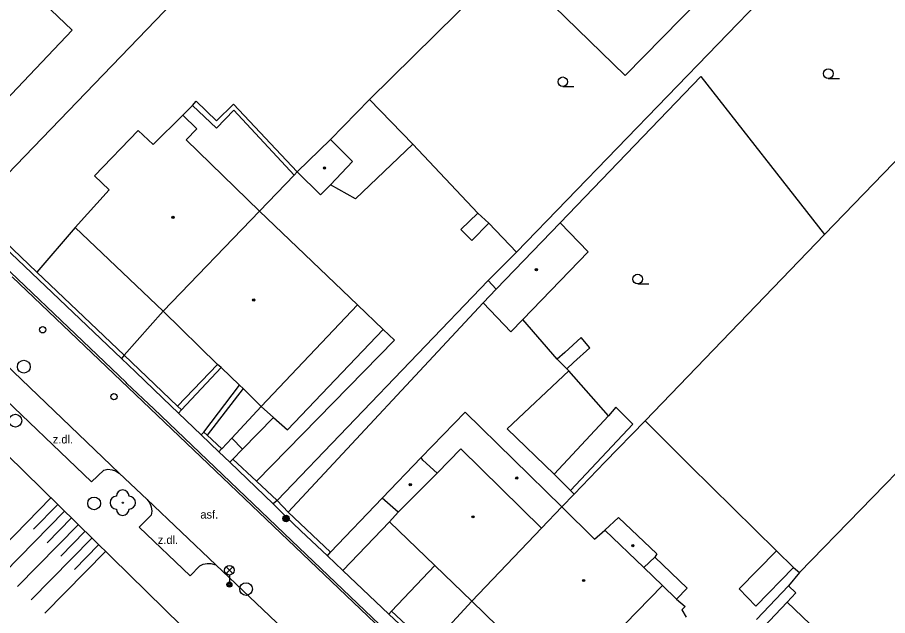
# Model space of a CAD drawing. Extents: x -598233 to -596890, y -1157848 to -1156431.
# Drawn here: x -598192.5 to -598124.2, y -1157074.8 to -1157027.8 of the extents above; entities that cross this region are included whole.
import ezdxf

# ---------------------------------------------------------------- set-up
doc = ezdxf.new("R2010")
doc.units = 0
for name, color, linetype in [('Level 10', 7, 'Continuous'), ('Level 11', 7, 'Continuous'), ('Level 14', 7, 'Continuous'), ('Level 15', 7, 'Continuous'), ('Level 22', 7, 'Continuous'), ('Level 25', 7, 'Continuous'), ('Level 27', 7, 'Continuous'), ('Level 28', 7, 'Continuous'), ('Level 33', 7, 'Continuous'), ('Level 36', 7, 'Continuous'), ('Level 39', 7, 'Continuous'), ('Level 40', 7, 'Continuous'), ('Level 5', 7, 'Continuous'), ('Level 7', 7, 'Continuous'), ('Level 8', 7, 'Continuous')]:
    doc.layers.add(name, color=color, linetype=linetype)

msp = doc.modelspace()

# ---------------------------------------------------------------- linework, layer by layer
at = {"layer": 'Level 10'}
for points in [[(-598162.11, -1157077.54), (-598192.89, -1157048.17)], [(-598194.1, -1157054.39), (-598184.5, -1157063.57)], [(-598184.5, -1157063.57), (-598182.29, -1157065.65)], [(-598182.29, -1157065.65), (-598176.9, -1157070.78)], [(-598176.9, -1157070.78), (-598165.81, -1157081.34)]]:
    msp.add_lwpolyline(points, dxfattribs=at)
at = {"layer": 'Level 11'}
for points in [[(-598119.12, -1157118.36), (-598170.97, -1157068.86), (-598181.78, -1157058.53), (-598183.88, -1157056.53), (-598183.95, -1157056.46), (-598223.15, -1157019.07), (-598232.8901, -1157009.7438)], [(-598151.08, -1157020.6599), (-598164.84, -1157034.23)], [(-598191.54, -1157025.57), (-598188.19, -1157028.79)], [(-598115.98, -1157031.27), (-598129.11, -1157044.84)], [(-598149.87, -1157043.92), (-598138.82, -1157032.43), (-598129.11, -1157044.84)], [(-598178.73, -1157034.7), (-598178.45, -1157034.38), (-598176.86, -1157035.92), (-598175.51, -1157034.6), (-598170.52, -1157039.93)], [(-598164.84, -1157034.23), (-598167.89, -1157037.39)], [(-598164.84, -1157034.23), (-598161.43, -1157037.74)], [(-598179.5, -1157035.4699), (-598178.73, -1157034.7)], [(-598178.73, -1157034.7), (-598176.85, -1157036.48), (-598175.49, -1157035.08), (-598170.74, -1157040.18)], [(-598161.43, -1157037.74), (-598165.93, -1157042.04), (-598167.89, -1157040.93)], [(-598161.43, -1157037.74), (-598156.32, -1157043.1599)], [(-598170.52, -1157039.93), (-598170.74, -1157040.18)], [(-598170.74, -1157040.18), (-598173.48, -1157043)], [(-598155.48, -1157043.96), (-598156.79, -1157045.31), (-598157.67, -1157044.46), (-598156.32, -1157043.1599)], [(-598156.32, -1157043.1599), (-598155.48, -1157043.96)], [(-598155.48, -1157043.96), (-598153.3, -1157046.2199)], [(-598187.95, -1157044.29), (-598190.96, -1157047.81)], [(-598129.11, -1157044.84), (-598143.19, -1157059.48)], [(-598107.13, -1157046.77), (-598131.06, -1157071.39)], [(-598155.52, -1157048.45), (-598154.89, -1157049.13)], [(-598155.9099, -1157050.2199), (-598171.23, -1157066.64)], [(-598173.35, -1157058.36), (-598172.38, -1157059.21), (-598171.28, -1157060.17), (-598163.76, -1157052.3), (-598165.78, -1157050.37)], [(-598150.09, -1157054.63), (-598152.8, -1157051.52)], [(-598163.76, -1157052.3), (-598162.88, -1157053.15), (-598173.72, -1157064.2)], [(-598149.35, -1157055.4), (-598148.81, -1157054.88), (-598147.53, -1157053.73), (-598148.21, -1157052.92), (-598149.5, -1157054.1), (-598150.09, -1157054.63)], [(-598194.1, -1157054.39), (-598193.83, -1157054.7199), (-598193.7, -1157055.05), (-598193.6599, -1157055.37), (-598193.71, -1157055.7199), (-598194.62, -1157056.68), (-598186.6599, -1157064.27), (-598185.71, -1157063.34), (-598185.38, -1157063.28), (-598185.05, -1157063.32), (-598184.78, -1157063.4), (-598184.5, -1157063.57)], [(-598179.92, -1157058.31), (-598176.76, -1157055.05)], [(-598150.09, -1157054.63), (-598149.35, -1157055.4)], [(-598176.49, -1157055.28), (-598179.61, -1157058.61)], [(-598149.19, -1157055.54), (-598154.03, -1157060.1), (-598150.34, -1157063.65)], [(-598149.19, -1157055.54), (-598149.35, -1157055.4)], [(-598146.08, -1157059.09), (-598149.19, -1157055.54)], [(-598177.85, -1157060.35), (-598175.04, -1157056.68)], [(-598174.77, -1157056.94), (-598177.58, -1157060.6)], [(-598175.6599, -1157060.83), (-598173.35, -1157058.36)], [(-598149.06, -1157064.95), (-598144.17, -1157059.74), (-598145.5, -1157058.4099), (-598146.08, -1157059.09)], [(-598172.38, -1157059.21), (-598174.81, -1157061.71)], [(-598150.34, -1157063.65), (-598146.08, -1157059.09)], [(-598146.37, -1157062.73), (-598143.19, -1157059.48)], [(-598143.19, -1157059.48), (-598139.69, -1157062.9699)], [(-598176.44, -1157061.6599), (-598175.6599, -1157060.83)], [(-598174.81, -1157061.71), (-598175.6599, -1157060.83)], [(-598174.81, -1157061.71), (-598175.56, -1157062.48)], [(-598146.37, -1157062.73), (-598148.77, -1157065.24)], [(-598139.69, -1157062.9699), (-598132.87, -1157069.67)], [(-598149.06, -1157064.95), (-598150.34, -1157063.65)], [(-598148.77, -1157065.24), (-598149.73, -1157066.23)], [(-598148.77, -1157065.24), (-598149.06, -1157064.95)], [(-598182.29, -1157065.65), (-598182.09, -1157065.93), (-598181.98, -1157066.2199), (-598181.93, -1157066.57), (-598181.9699, -1157066.87), (-598182.92, -1157067.81), (-598178.93, -1157071.63), (-598178.17, -1157070.85), (-598177.89, -1157070.73), (-598177.59, -1157070.67), (-598177.3, -1157070.68), (-598176.9, -1157070.78)], [(-598167.9099, -1157069.79), (-598163.84, -1157065.54)], [(-598166.92, -1157071.23), (-598163.28, -1157067.39)], [(-598131.54, -1157070.98), (-598134.5, -1157074.03), (-598135.8, -1157072.67), (-598132.87, -1157069.67)], [(-598132.87, -1157069.67), (-598131.54, -1157070.98)], [(-598142.42, -1157070.17), (-598139.89, -1157072.6), (-598140.7199, -1157073.48)], [(-598163.1, -1157074.43), (-598159.7, -1157070.84)], [(-598131.06, -1157071.39), (-598131.93, -1157072.42)], [(-598131.54, -1157070.98), (-598131.06, -1157071.39)], [(-598131.93, -1157072.42), (-598131.37, -1157072.98), (-598132.05, -1157073.71)], [(-598133.89, -1157075.68), (-598132.05, -1157073.71)], [(-598132.05, -1157073.71), (-598121.87, -1157083.46), (-598121.14, -1157084.17)]]:
    msp.add_lwpolyline(points, dxfattribs=at)
at = {"layer": 'Level 14'}
msp.add_lwpolyline([(-598232.8901, -1157028.2912), (-598230.67, -1157030.62), (-598226.53, -1157034.9699), (-598217.31, -1157044.64), (-598213.17, -1157048.99), (-598207.18, -1157055.27), (-598194.7, -1157060.77), (-598176.86, -1157078.27), (-598172.4699, -1157082.89), (-598166.27, -1157089.42), (-598160.4699, -1157095.53)], dxfattribs=at)
at = {"layer": 'Level 15'}
for points in [[(-598189.85, -1157065.52), (-598194.6, -1157070.36)], [(-598189.32, -1157066.05), (-598191.2199, -1157067.98)], [(-598188.78, -1157066.57), (-598193.53, -1157071.42)], [(-598188.25, -1157067.1), (-598190.15, -1157069.04)], [(-598187.71, -1157067.63), (-598192.4699, -1157072.4699)], [(-598186.64, -1157068.68), (-598191.4, -1157073.52)], [(-598187.18, -1157068.15), (-598189.08, -1157070.09)], [(-598186.11, -1157069.2), (-598188.01, -1157071.14)], [(-598185.57, -1157069.73), (-598190.33, -1157074.58)]]:
    msp.add_lwpolyline(points, dxfattribs=at)
at = {"layer": 'Level 22'}
msp.add_circle((-598184.21, -1157065.9), 0.05, dxfattribs=at)
for centre, start, end in [((-598184.21, -1157065.4), 0, 180), ((-598184.71, -1157065.9), 90, 270), ((-598183.71, -1157065.9), 270, 90), ((-598184.21, -1157066.4), 180, 0)]:
    msp.add_arc(centre, 0.5, start, end, dxfattribs=at)
at = {"layer": 'Level 25'}
for radius in [0.25, 0.2, 0.15, 0.1, 0.05]:
    msp.add_circle((-598171.39, -1157067.14), radius, dxfattribs=at)
at = {"layer": 'Level 27'}
for centre in [(-598191.98, -1157055.2199), (-598192.64, -1157059.46), (-598186.46, -1157065.96), (-598174.53, -1157072.68)]:
    msp.add_circle(centre, 0.5, dxfattribs=at)
at = {"layer": 'Level 28'}
for centre in [(-598190.5, -1157052.32), (-598184.9, -1157057.57)]:
    msp.add_circle(centre, 0.25, dxfattribs=at)
at = {"layer": 'Level 33'}
for p, q in [((-598176.105, -1157071.47), (-598175.575, -1157070.94)), ((-598176.105, -1157070.94), (-598175.575, -1157071.47)), ((-598175.84, -1157071.58), (-598175.84, -1157072.33))]:
    msp.add_line(p, q, dxfattribs=at)
for centre, radius in [((-598175.84, -1157071.205), 0.375), ((-598175.84, -1157072.33), 0.2), ((-598175.84, -1157072.33), 0.1445), ((-598175.84, -1157072.33), 0.0876)]:
    msp.add_circle(centre, radius, dxfattribs=at)
at = {"layer": 'Level 36'}
for p, q in [((-598149.6599, -1157033.225), (-598148.7849, -1157033.225)), ((-598128.81, -1157032.585), (-598127.935, -1157032.585)), ((-598143.78, -1157048.715), (-598142.905, -1157048.715))]:
    msp.add_line(p, q, dxfattribs=at)
for centre in [(-598128.8101, -1157032.2099), (-598149.66, -1157032.8499), (-598143.7801, -1157048.3399)]:
    msp.add_circle(centre, 0.375, dxfattribs=at)
at = {"layer": 'Level 39'}
for centre, radius in [((-598168.37, -1157039.63), 0.09), ((-598168.37, -1157039.63), 0.0398), ((-598180.27, -1157043.5), 0.09), ((-598180.27, -1157043.5), 0.0398), ((-598151.73, -1157047.6), 0.09), ((-598151.73, -1157047.6), 0.0398), ((-598173.93, -1157049.99), 0.09), ((-598173.93, -1157049.99), 0.0398), ((-598153.27, -1157063.96), 0.09), ((-598153.27, -1157063.96), 0.0398), ((-598161.64, -1157064.48), 0.09), ((-598161.64, -1157064.48), 0.0398), ((-598156.7199, -1157067.01), 0.09), ((-598156.7199, -1157067.01), 0.0398), ((-598144.1599, -1157069.27), 0.09), ((-598144.1599, -1157069.27), 0.0398), ((-598148.03, -1157072.01), 0.09), ((-598148.03, -1157072.01), 0.0398)]:
    msp.add_circle(centre, radius, dxfattribs=at)
at = {"layer": 'Level 5'}
for points in [[(-598144.77, -1157032.35), (-598135.93, -1157023.35)], [(-598151.31, -1157025.98), (-598144.77, -1157032.35)], [(-598188.19, -1157028.79), (-598195.85, -1157036.86)], [(-598181.82, -1157037.78), (-598179.5, -1157035.4699)], [(-598179.5, -1157035.4699), (-598178.39, -1157036.55)], [(-598186.42, -1157040.24), (-598183, -1157036.67)], [(-598183, -1157036.67), (-598181.82, -1157037.78)], [(-598178.39, -1157036.55), (-598179.24, -1157037.4)], [(-598179.24, -1157037.4), (-598173.48, -1157043)], [(-598170.52, -1157039.93), (-598167.89, -1157037.39)], [(-598167.89, -1157037.39), (-598166.18, -1157039.1)], [(-598166.18, -1157039.1), (-598167.89, -1157040.93)], [(-598168.69, -1157041.7199), (-598170.52, -1157039.93)], [(-598185.27, -1157041.33), (-598186.42, -1157040.24)], [(-598187.95, -1157044.29), (-598185.27, -1157041.33)], [(-598167.89, -1157040.93), (-598168.69, -1157041.7199)], [(-598173.48, -1157043), (-598181.03, -1157050.86)], [(-598173.48, -1157043), (-598165.78, -1157050.37)], [(-598154.89, -1157049.13), (-598149.87, -1157043.92)], [(-598149.87, -1157043.92), (-598147.68, -1157046.2)], [(-598181.03, -1157050.86), (-598187.95, -1157044.29)], [(-598147.68, -1157046.2), (-598152.8, -1157051.52)], [(-598155.9099, -1157050.2199), (-598154.89, -1157049.13)], [(-598153.74, -1157052.49), (-598155.9099, -1157050.2199)], [(-598176.76, -1157055.05), (-598181.03, -1157050.86)], [(-598165.78, -1157050.37), (-598173.35, -1157058.36)], [(-598152.8, -1157051.52), (-598153.74, -1157052.49)], [(-598176.49, -1157055.28), (-598176.76, -1157055.05)], [(-598175.04, -1157056.68), (-598176.49, -1157055.28)], [(-598174.77, -1157056.94), (-598175.04, -1157056.68)], [(-598173.35, -1157058.36), (-598174.77, -1157056.94)], [(-598160.77, -1157062.36), (-598157.32, -1157058.79)], [(-598157.32, -1157058.79), (-598149.73, -1157066.23)], [(-598159.53, -1157063.58), (-598157.67, -1157061.6599)], [(-598157.67, -1157061.6599), (-598151.32, -1157067.89)], [(-598163.84, -1157065.54), (-598160.77, -1157062.36)], [(-598160.64, -1157062.55), (-598160.77, -1157062.36)], [(-598159.53, -1157063.58), (-598160.64, -1157062.55)], [(-598162.59, -1157066.64), (-598159.53, -1157063.58)], [(-598162.59, -1157066.64), (-598163.84, -1157065.54)], [(-598163.28, -1157067.39), (-598162.59, -1157066.64)], [(-598151.32, -1157067.89), (-598149.73, -1157066.23)], [(-598149.73, -1157066.23), (-598147.1599, -1157068.76)], [(-598159.7, -1157070.84), (-598163.28, -1157067.39)], [(-598146.37, -1157068.05), (-598145.28, -1157067.05)], [(-598145.28, -1157067.05), (-598142.27, -1157069.9099)], [(-598151.32, -1157067.89), (-598156.81, -1157073.62)], [(-598147.1599, -1157068.76), (-598146.37, -1157068.05)], [(-598146.37, -1157068.05), (-598143.3, -1157071)], [(-598142.27, -1157069.9099), (-598142.42, -1157070.17)], [(-598142.42, -1157070.17), (-598143.3, -1157071)], [(-598156.81, -1157073.62), (-598159.7, -1157070.84)], [(-598143.3, -1157071), (-598141.84, -1157072.4099)], [(-598141.84, -1157072.4099), (-598149.73, -1157080.51)], [(-598141.84, -1157072.4099), (-598140.7199, -1157073.48)], [(-598140.7199, -1157073.48), (-598140.06, -1157074.06)], [(-598149.73, -1157080.51), (-598156.81, -1157073.62)], [(-598140.06, -1157074.06), (-598140.31, -1157074.31)], [(-598140.31, -1157074.31), (-598139.96, -1157074.88)]]:
    msp.add_lwpolyline(points, dxfattribs=at)
at = {"layer": 'Level 7'}
for points in [[(-598178.9, -1157025.17), (-598196.05, -1157042.96)], [(-598133.54, -1157025.78), (-598153.3, -1157046.2199)], [(-598184.32, -1157054.57), (-598196.28, -1157043.23)], [(-598196.05, -1157042.96), (-598190.96, -1157047.81), (-598184.11, -1157054.32)], [(-598153.3, -1157046.2199), (-598155.52, -1157048.45)], [(-598155.52, -1157048.45), (-598172.08, -1157065.74)], [(-598181.03, -1157050.86), (-598184.11, -1157054.32)], [(-598184.11, -1157054.32), (-598184.32, -1157054.57)], [(-598179.92, -1157058.31), (-598184.11, -1157054.32)], [(-598179.84, -1157058.86), (-598181.06, -1157057.7), (-598183.21, -1157055.63), (-598184.32, -1157054.57)], [(-598179.61, -1157058.61), (-598179.92, -1157058.31)], [(-598179.84, -1157058.86), (-598179.61, -1157058.61)], [(-598178.06, -1157060.57), (-598177.85, -1157060.35)], [(-598176.67, -1157061.9), (-598178.06, -1157060.57)], [(-598177.58, -1157060.6), (-598177.85, -1157060.35)], [(-598176.44, -1157061.6599), (-598177.58, -1157060.6)], [(-598176.67, -1157061.9), (-598176.45, -1157061.67)], [(-598176.44, -1157061.6599), (-598176.45, -1157061.67)], [(-598175.56, -1157062.48), (-598175.81, -1157062.73)], [(-598172.08, -1157065.74), (-598173.72, -1157064.2), (-598175.56, -1157062.48)], [(-598172.39, -1157066), (-598175.81, -1157062.73)], [(-598172.08, -1157065.74), (-598172.39, -1157066)], [(-598172.39, -1157066), (-598171.46, -1157066.92)], [(-598171.23, -1157066.64), (-598172.08, -1157065.74)], [(-598167.9099, -1157069.79), (-598171.23, -1157066.64)], [(-598168.14, -1157070.07), (-598170.22, -1157068.1), (-598171.46, -1157066.92)], [(-598168.14, -1157070.07), (-598167.9099, -1157069.79)], [(-598131.93, -1157072.42), (-598134.44, -1157075.06)], [(-598156.81, -1157073.62), (-598160.11, -1157077.23)], [(-598163.1, -1157074.43), (-598163.31, -1157074.65)], [(-598160.37, -1157077.44), (-598163.31, -1157074.65)], [(-598160.11, -1157077.23), (-598163.1, -1157074.43)]]:
    msp.add_lwpolyline(points, dxfattribs=at)
at = {"layer": 'Level 8'}
for points in [[(-598179.84, -1157058.86), (-598178.06, -1157060.57)], [(-598176.67, -1157061.9), (-598175.81, -1157062.73)], [(-598168.14, -1157070.07), (-598166.92, -1157071.23)], [(-598166.92, -1157071.23), (-598163.31, -1157074.65)]]:
    msp.add_lwpolyline(points, dxfattribs=at)

# ---------------------------------------------------------------- texts
at = {"layer": 'Level 40'}
for s, p in [('z.dl.', (-598189.71, -1157061.25)), ('asf.', (-598178.12, -1157067.15)), ('z.dl.', (-598181.46, -1157069.14))]:
    msp.add_text(s, height=0.65, dxfattribs=at).set_placement(p)

doc.saveas('drawing.dxf')
